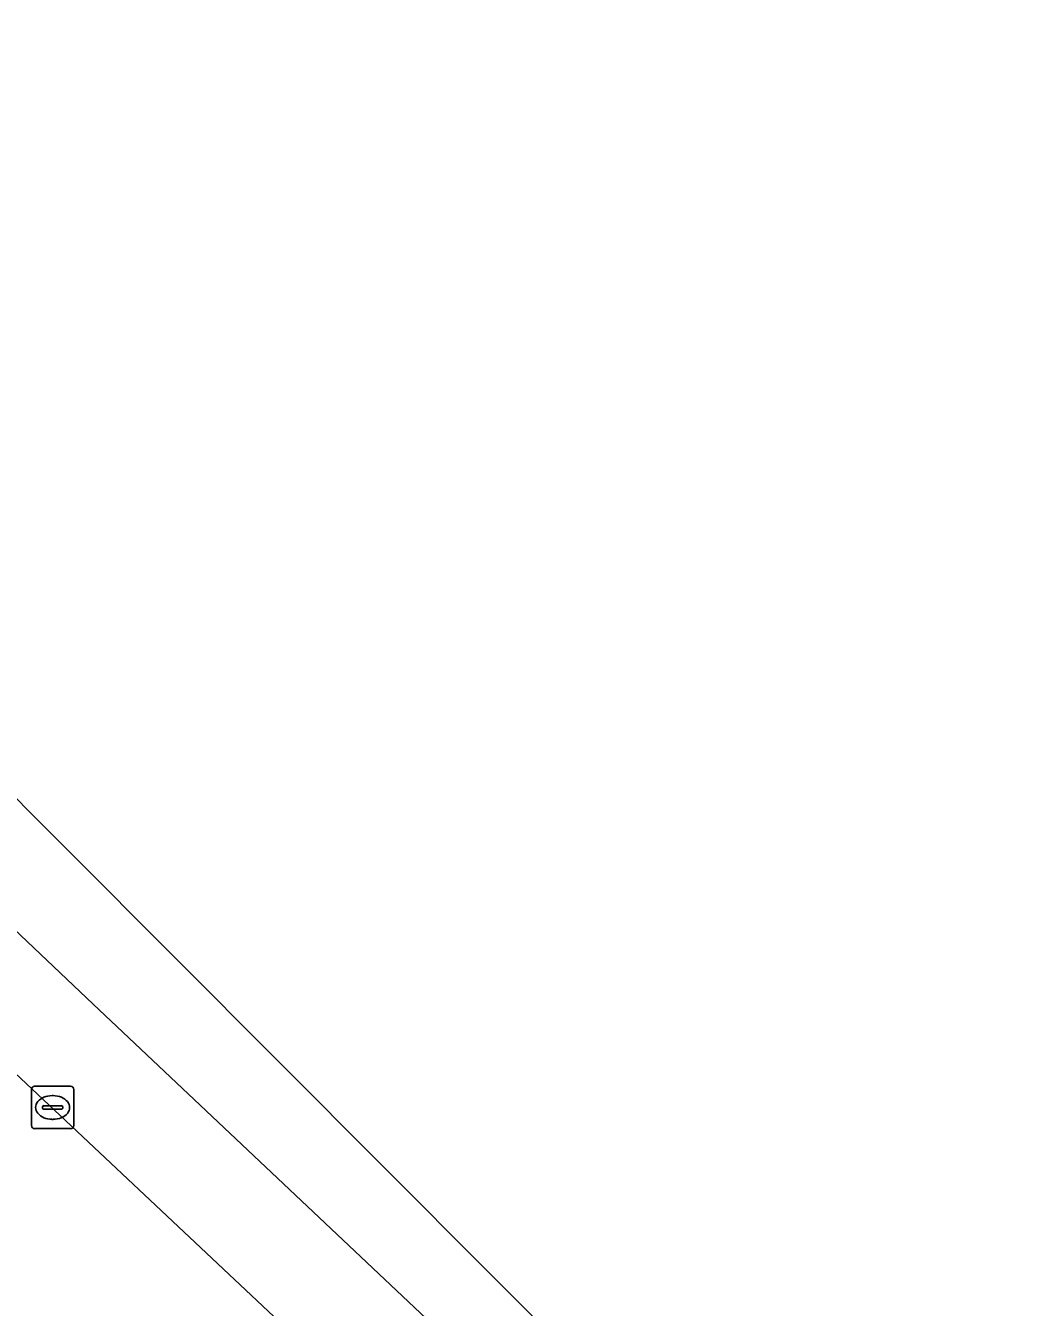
# Model space of a CAD drawing. Extents: x 160102 to 160934, y 382045 to 382923.
# Drawn here: x 160897.03 to 160920.42, y 382879.93 to 382910.21 of the extents above; entities that cross this region are included whole.
import ezdxf

# ---------------------------------------------------------------- set-up
doc = ezdxf.new("R2010")
doc.units = 0
for name, color, linetype in [('IMGEO_Berm_groen', 7, 'Continuous'), ('IMGEO_Rijbaan_lokaal_gesloten', 7, 'Continuous'), ('IMGEO_Rioolput', 7, 'Continuous')]:
    doc.layers.add(name, color=color, linetype=linetype)

msp = doc.modelspace()

# ---------------------------------------------------------------- linework, layer by layer
at = {"layer": 'IMGEO_Berm_groen'}
for points in [[(160898.626, 382887.092), (160894.253, 382891.237), (160875.946, 382908.454)], [(160872.419, 382905.762), (160872.527, 382905.593), (160874.923, 382903.315), (160879.506, 382899.658), (160888.473, 382892.915), (160893.381, 382888.596), (160896.643, 382885.589), (160918.048, 382865.449)], [(160919.573, 382867.32), (160898.626, 382887.092)]]:
    msp.add_lwpolyline(points, dxfattribs=at)
at = {"layer": 'IMGEO_Rijbaan_lokaal_gesloten'}
msp.add_lwpolyline([(160920.419, 382868.265), (160898.025, 382890.727), (160878.596, 382910.215), (160875.946, 382908.454), (160894.253, 382891.237), (160898.626, 382887.092), (160919.573, 382867.32)], close=True, dxfattribs=at)
msp.add_lwpolyline([(160880.101, 382883.405), (160885.39, 382878.401), (160894.512, 382869.771), (160909.375, 382855.754), (160918.048, 382865.449), (160896.643, 382885.589)], dxfattribs=at)
at = {"layer": 'IMGEO_Rioolput'}
for p, q in [((160897.163, 382884.223), (160897.163, 382885.075)), ((160897.238, 382885.149), (160898.09, 382885.149)), ((160898.164, 382885.075), (160898.164, 382884.223)), ((160897.651, 382884.929), (160897.676, 382884.929)), ((160897.422, 382884.643), (160897.422, 382884.655)), ((160897.86, 382884.606), (160897.462, 382884.606)), ((160897.465, 382884.692), (160897.863, 382884.692)), ((160897.906, 382884.655), (160897.906, 382884.643)), ((160898.09, 382884.149), (160897.238, 382884.149)), ((160897.674, 382884.369), (160897.649, 382884.369))]:
    msp.add_line(p, q, dxfattribs=at)
for points in [[(160897.163, 382884.223), (160897.163, 382885.075)], [(160897.238, 382885.149), (160898.09, 382885.149)], [(160898.164, 382885.075), (160898.164, 382884.223)], [(160898.09, 382884.149), (160897.238, 382884.149)]]:
    msp.add_lwpolyline(points, dxfattribs=at)
for centre, radius, start, end in [((160897.24, 382885.073), 0.0765, 91.552, 178.448), ((160897.24, 382885.073), 0.0765, 91.552, 178.448), ((160898.088, 382885.073), 0.0765, 1.552, 88.448), ((160898.088, 382885.073), 0.0765, 1.552, 88.448), ((160897.462, 382884.652), 0.0403, 85.8775, 175.7526), ((160897.459, 382884.642), 0.0366, 178.938, 274.7102), ((160897.863, 382884.649), 0.043, 264.8664, 352.4533), ((160897.867, 382884.654), 0.0386, 1.7309, 96.639), ((160897.24, 382884.225), 0.0765, 181.552, 268.448), ((160897.24, 382884.225), 0.0765, 181.552, 268.448), ((160898.088, 382884.225), 0.0765, 271.552, 358.448), ((160898.088, 382884.225), 0.0765, 271.552, 358.448)]:
    msp.add_arc(centre, radius, start, end, dxfattribs=at)
for centre, major_axis, ratio, start_param, end_param in [((160897.65, 382884.649), (-0.387, 0.002), 0.722429, 4.712389, 7.853982), ((160897.675, 382884.649), (-0.39, 0.002), 0.717154, 1.570796, 4.712389)]:
    msp.add_ellipse(centre, major_axis=major_axis, ratio=ratio, start_param=start_param, end_param=end_param, dxfattribs=at)

doc.saveas('drawing.dxf')
